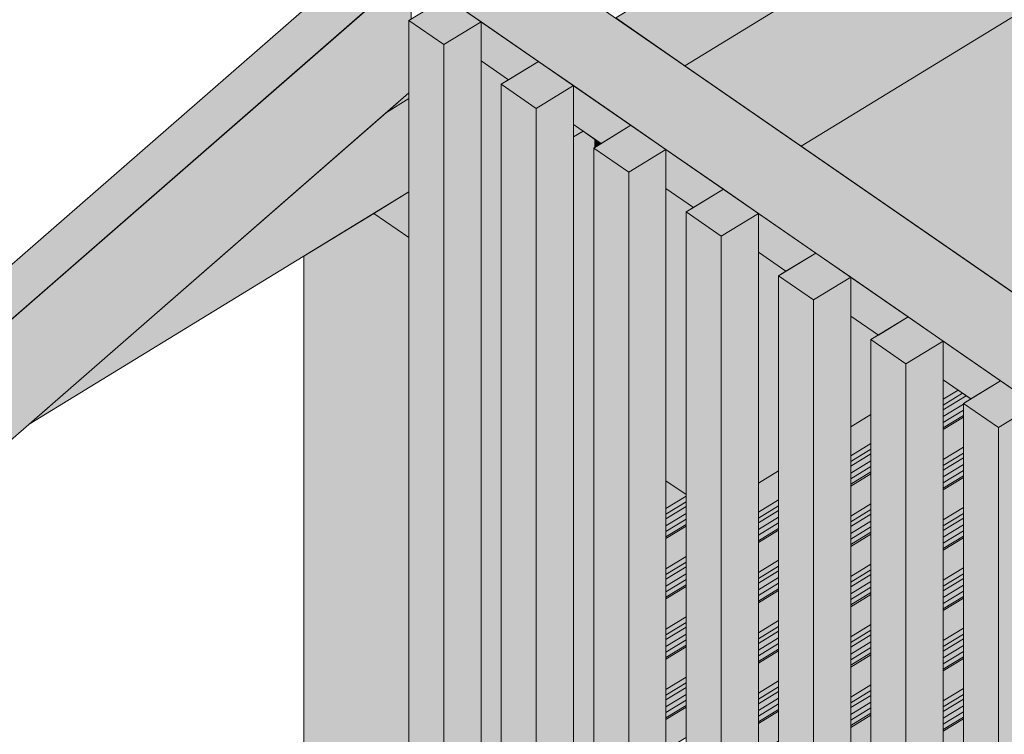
# Model space of a CAD drawing. Header units: millimetres. Extents: x 0 to 1517, y -116 to 725.
# Tile 347 of 501: x 1004 to 1014, y 593 to 600. Entities that reach past the tile are written whole.
import ezdxf

# ---------------------------------------------------------------- set-up
doc = ezdxf.new("R2010")
doc.units = ezdxf.units.MM
doc.layers.add('Ech.1_100', color=7, linetype='Continuous')

msp = doc.modelspace()

# ---------------------------------------------------------------- hatches: boundary and pattern name
at = {"layer": 'Ech.1_100', "linetype": 'Continuous', "lineweight": 5, "true_color": 0xd4c4b3, "transparency": 33554687}
for points in [[(1097.7556, 678.4414), (1097.413, 678.6779), (999.6589, 593.4595), (1000.0015, 593.223), (1097.7556, 678.4414)], [(1010.8369, 599.403), (1031.4456, 611.9906), (1031.4456, 612.8726), (1010.159, 599.8711), (1010.8369, 599.403)], [(1000.134, 592.7506), (1002.3866, 594.1265), (1008.1354, 599.1381), (1008.1354, 599.8465), (1008.1571, 599.8598), (1008.1571, 600.3327), (1000.0015, 593.223), (1000.134, 592.7506)], [(1009.7465, 598.7067), (1009.8396, 598.7635), (1009.7465, 598.8278), (1009.7465, 598.7067)]]:
    msp.add_hatch(color=9, dxfattribs=at).paths.add_polyline_path(points)
at = {"layer": 'Ech.1_100', "linetype": 'Continuous', "lineweight": 5, "true_color": 0xb3b3b3, "transparency": 33554687}
for points in [[(1011.9741, 598.6177), (1032.5829, 611.2053), (1031.4456, 611.9906), (1010.8369, 599.403), (1011.9741, 598.6177)], [(1032.5829, 611.2053), (1011.9741, 598.6177), (1014.3116, 597.0037), (1032.5829, 608.1635), (1032.5829, 611.2053)], [(1009.9565, 598.6052), (1010.0161, 598.6416), (1009.9565, 598.6828), (1009.9565, 598.6052)], [(1010.8484, 597.9732), (1010.9205, 598.0172), (1010.6509, 598.2033), (1010.6509, 595.3442), (1010.8484, 595.2078), (1010.8484, 597.9732)], [(1011.7528, 597.3487), (1011.8248, 597.3927), (1011.5552, 597.5789), (1011.5552, 595.3201), (1011.7528, 595.4408), (1011.7528, 597.3487)], [(1012.6571, 596.7243), (1012.7292, 596.7683), (1012.4595, 596.9544), (1012.4595, 595.8725), (1012.6571, 595.9932), (1012.6571, 596.7243)]]:
    msp.add_hatch(color=253, dxfattribs=at).paths.add_polyline_path(points)
at = {"layer": 'Ech.1_100', "linetype": 'Continuous', "lineweight": 5, "true_color": 0xe0d1b3, "transparency": 33554687}
for points in [[(1009.2281, 600.5139), (1008.4996, 600.069), (1031.4507, 584.2213), (1031.4507, 584.2485), (1032.04, 584.7622), (1009.2281, 600.5139)], [(1009.1118, 599.2661), (1009.404, 599.4445), (1008.8422, 599.8324), (1008.8422, 599.4522), (1009.1118, 599.2661)], [(1009.0398, 599.2221), (1009.1118, 599.2661), (1008.8422, 599.4522), (1008.8422, 592.0053), (1009.0398, 592.126), (1009.0398, 599.2221)], [(1010.0161, 598.6416), (1010.3083, 598.8201), (1009.7465, 599.208), (1009.7465, 598.8278), (1010.0161, 598.6416)], [(1010.9205, 598.0172), (1011.2127, 598.1956), (1010.6509, 598.5836), (1010.6509, 598.2033), (1010.9205, 598.0172)], [(1011.8248, 597.3927), (1012.117, 597.5712), (1011.5552, 597.9591), (1011.5552, 597.5789), (1011.8248, 597.3927)], [(1012.7292, 596.7683), (1013.0213, 596.9467), (1012.4595, 597.3347), (1012.4595, 596.9544), (1012.7292, 596.7683)], [(1013.6335, 596.1438), (1013.9257, 596.3223), (1013.3639, 596.7102), (1013.3639, 596.33), (1013.6335, 596.1438)]]:
    msp.add_hatch(color=254, dxfattribs=at).paths.add_polyline_path(points)
at = {"layer": 'Ech.1_100', "linetype": 'Continuous', "lineweight": 5, "true_color": 0xeaddd7, "transparency": 33554687}
for points in [[(1008.478, 599.61), (1008.8422, 599.8324), (1008.4996, 600.069), (1008.1354, 599.8465), (1008.478, 599.61)], [(1008.478, 599.61), (1008.1354, 599.8465), (1008.1354, 590.8864), (1008.478, 590.6498), (1008.478, 599.61)], [(1008.8422, 599.8324), (1008.478, 599.61), (1008.478, 590.6498), (1008.6601, 590.761), (1008.8422, 591.0624), (1008.8422, 599.8324)], [(1009.404, 599.4445), (1009.0398, 599.2221), (1009.3823, 598.9855), (1009.7465, 599.208), (1009.404, 599.4445)], [(1009.0398, 590.2619), (1009.3823, 590.0254), (1009.3823, 598.9855), (1009.0398, 599.2221), (1009.0398, 590.2619)], [(1009.7465, 599.208), (1009.3823, 598.9855), (1009.3823, 590.0254), (1009.5644, 590.1366), (1009.7465, 590.4379), (1009.7465, 599.208)], [(1010.2866, 598.3611), (1010.6509, 598.5836), (1010.3083, 598.8201), (1009.9441, 598.5976), (1010.2866, 598.3611)], [(1009.9441, 589.6375), (1010.2867, 589.4009), (1010.2866, 598.3611), (1009.9441, 598.5976), (1009.9441, 589.6375)], [(1010.6509, 598.5836), (1010.2866, 598.3611), (1010.2867, 589.4009), (1010.4688, 589.5122), (1010.6509, 589.8135), (1010.6509, 598.5836)], [(1011.2127, 598.1956), (1010.8484, 597.9732), (1011.191, 597.7366), (1011.5552, 597.9591), (1011.2127, 598.1956)], [(1011.191, 597.7366), (1010.8484, 597.9732), (1010.8484, 589.013), (1011.191, 588.7765), (1011.191, 597.7366)], [(1011.191, 588.7765), (1011.3731, 588.8877), (1011.5552, 589.189), (1011.5552, 597.9591), (1011.191, 597.7366), (1011.191, 588.7765)], [(1012.0953, 597.1122), (1012.4595, 597.3347), (1012.117, 597.5712), (1011.7528, 597.3487), (1012.0953, 597.1122)], [(1012.0953, 597.1122), (1011.7528, 597.3487), (1011.7528, 588.3886), (1012.0953, 588.152), (1012.0953, 597.1122)], [(1012.4595, 597.3347), (1012.0953, 597.1122), (1012.0953, 588.152), (1012.2774, 588.2633), (1012.4596, 588.5646), (1012.4595, 597.3347)], [(1012.9997, 596.4877), (1013.3639, 596.7102), (1013.0213, 596.9467), (1012.6571, 596.7243), (1012.9997, 596.4877)], [(1012.9997, 596.4877), (1012.6571, 596.7243), (1012.6571, 587.7641), (1012.9997, 587.5276), (1012.9997, 596.4877)], [(1013.3639, 596.7102), (1012.9997, 596.4877), (1012.9997, 587.5276), (1013.1818, 587.6388), (1013.3639, 587.9402), (1013.3639, 596.7102)], [(1013.904, 595.8633), (1014.2682, 596.0858), (1013.9257, 596.3223), (1013.5615, 596.0998), (1013.904, 595.8633)], [(1013.5615, 587.1397), (1013.904, 586.9031), (1013.904, 595.8633), (1013.5615, 596.0998), (1013.5615, 587.1397)], [(1013.904, 586.9031), (1014.0861, 587.0144), (1014.2682, 587.3157), (1014.2682, 596.0858), (1013.904, 595.8633), (1013.904, 586.9031)]]:
    msp.add_hatch(color=254, dxfattribs=at).paths.add_polyline_path(points)
at = {"layer": 'Ech.1_100', "linetype": 'Continuous', "lineweight": 5, "true_color": 0xf7d1b3, "transparency": 33554687}
for points in [[(1004.4197, 595.8988), (1008.1354, 598.1684), (1008.1354, 599.0809), (1007.9162, 598.947), (1004.4197, 595.8988)], [(1007.9162, 598.947), (1008.1354, 599.0809), (1008.1354, 599.1381), (1007.9162, 598.947)]]:
    msp.add_hatch(color=254, dxfattribs=at).paths.add_polyline_path(points)
at = {"layer": 'Ech.1_100', "linetype": 'Continuous', "lineweight": 5, "true_color": 0xdcdcdc, "transparency": 33554687}
for points in [[(1009.9441, 598.5976), (1009.9565, 598.6052), (1009.9565, 598.6828), (1009.8396, 598.7635), (1009.7465, 598.7067), (1009.7465, 592.4225), (1009.9441, 592.2861), (1009.9441, 598.5976)], [(1008.1354, 598.1684), (1007.7929, 597.9591), (1008.1354, 597.7226), (1008.1354, 598.1684)], [(1007.7929, 597.9591), (1007.1078, 597.5407), (1007.1078, 572.5776), (1008.1354, 571.868), (1008.1354, 597.7226), (1007.7929, 597.9591)]]:
    msp.add_hatch(color=254, dxfattribs=at).paths.add_polyline_path(points)
at = {"layer": 'Ech.1_100', "linetype": 'Continuous', "lineweight": 5, "true_color": 0xb3d6f7, "transparency": 33554687}
for points in [[(1013.3639, 596.1404), (1013.5096, 596.2294), (1013.3639, 596.33), (1013.3639, 596.1404)], [(1013.5096, 596.2294), (1013.3639, 596.1404), (1013.3639, 596.0839), (1013.553, 596.1994), (1013.5096, 596.2294)], [(1013.553, 596.1994), (1013.3639, 596.0839), (1013.3639, 596.0372), (1013.5889, 596.1746), (1013.553, 596.1994)], [(1013.5615, 596.0998), (1013.6335, 596.1438), (1013.5889, 596.1746), (1013.3639, 596.0372), (1013.3639, 595.9713), (1013.5615, 596.0919), (1013.5615, 596.0998)], [(1013.3639, 595.9148), (1013.5615, 596.0355), (1013.5615, 596.0919), (1013.3639, 595.9713), (1013.3639, 595.9148)], [(1012.4595, 595.5881), (1012.6571, 595.7087), (1012.6571, 595.9932), (1012.4595, 595.8725), (1012.4595, 595.5881)], [(1013.5615, 596.0355), (1013.3639, 595.9148), (1013.3639, 595.8621), (1013.5615, 595.9828), (1013.5615, 596.0355)], [(1013.3639, 595.8447), (1013.5615, 595.9654), (1013.5615, 595.9828), (1013.3639, 595.8621), (1013.3639, 595.8447)], [(1013.5615, 595.9654), (1013.3639, 595.8447), (1013.3639, 595.5503), (1013.5615, 595.671), (1013.5615, 595.9654)], [(1012.4595, 595.5315), (1012.6571, 595.6522), (1012.6571, 595.7087), (1012.4595, 595.5881), (1012.4595, 595.5315)], [(1012.6571, 595.6522), (1012.4595, 595.5315), (1012.4595, 595.4849), (1012.6571, 595.6055), (1012.6571, 595.6522)], [(1012.6571, 595.6055), (1012.4595, 595.4849), (1012.4595, 595.4189), (1012.6571, 595.5396), (1012.6571, 595.6055)], [(1013.3639, 595.4938), (1013.5615, 595.6144), (1013.5615, 595.671), (1013.3639, 595.5503), (1013.3639, 595.4938)], [(1013.5615, 595.6144), (1013.3639, 595.4938), (1013.3639, 595.4471), (1013.5615, 595.5678), (1013.5615, 595.6144)], [(1012.4595, 595.3624), (1012.6571, 595.4831), (1012.6571, 595.5396), (1012.4595, 595.4189), (1012.4595, 595.3624)], [(1013.5615, 595.5678), (1013.3639, 595.4471), (1013.3639, 595.3812), (1013.5615, 595.5018), (1013.5615, 595.5678)], [(1011.5552, 595.0357), (1011.7528, 595.1564), (1011.7528, 595.4408), (1011.5552, 595.3201), (1011.5552, 595.0357)], [(1012.6571, 595.4831), (1012.4595, 595.3624), (1012.4595, 595.3098), (1012.6571, 595.4304), (1012.6571, 595.4831)], [(1012.4595, 595.2924), (1012.6571, 595.413), (1012.6571, 595.4304), (1012.4595, 595.3098), (1012.4595, 595.2924)], [(1012.6571, 595.413), (1012.4595, 595.2924), (1012.4595, 594.998), (1012.6571, 595.1186), (1012.6571, 595.413)], [(1013.3639, 595.3247), (1013.5615, 595.4454), (1013.5615, 595.5018), (1013.3639, 595.3812), (1013.3639, 595.3247)], [(1013.3639, 595.272), (1013.5615, 595.3927), (1013.5615, 595.4454), (1013.3639, 595.3247), (1013.3639, 595.272)], [(1010.6509, 595.0734), (1010.8484, 595.1941), (1010.8484, 595.2078), (1010.6509, 595.3442), (1010.6509, 595.0734)], [(1013.3639, 595.2546), (1013.5615, 595.3753), (1013.5615, 595.3927), (1013.3639, 595.272), (1013.3639, 595.2546)], [(1013.5615, 595.3753), (1013.3639, 595.2546), (1013.3639, 594.9602), (1013.5615, 595.0809), (1013.5615, 595.3753)], [(1010.8484, 595.1941), (1010.6509, 595.0734), (1010.6509, 595.0169), (1010.8484, 595.1375), (1010.8484, 595.1941)], [(1010.8484, 595.1375), (1010.6509, 595.0169), (1010.6509, 594.9702), (1010.8484, 595.0909), (1010.8484, 595.1375)], [(1011.5552, 594.9791), (1011.7528, 595.0998), (1011.7528, 595.1564), (1011.5552, 595.0357), (1011.5552, 594.9791)], [(1010.8484, 595.0909), (1010.6509, 594.9702), (1010.6509, 594.9043), (1010.8484, 595.025), (1010.8484, 595.0909)], [(1010.6509, 594.8478), (1010.8484, 594.9685), (1010.8484, 595.025), (1010.6509, 594.9043), (1010.6509, 594.8478)], [(1011.7528, 595.0998), (1011.5552, 594.9791), (1011.5552, 594.9325), (1011.7528, 595.0532), (1011.7528, 595.0998)], [(1011.7528, 595.0532), (1011.5552, 594.9325), (1011.5552, 594.8666), (1011.7528, 594.9872), (1011.7528, 595.0532)], [(1012.4595, 594.9414), (1012.6571, 595.0621), (1012.6571, 595.1186), (1012.4595, 594.998), (1012.4595, 594.9414)], [(1012.6571, 595.0621), (1012.4595, 594.9414), (1012.4595, 594.8948), (1012.6571, 595.0154), (1012.6571, 595.0621)], [(1013.5615, 595.0809), (1013.3639, 594.9602), (1013.3639, 594.9037), (1013.5615, 595.0243), (1013.5615, 595.0809)], [(1013.3639, 594.857), (1013.5615, 594.9777), (1013.5615, 595.0243), (1013.3639, 594.9037), (1013.3639, 594.857)], [(1010.8484, 594.9685), (1010.6509, 594.8478), (1010.6509, 594.7951), (1010.8484, 594.9158), (1010.8484, 594.9685)], [(1011.5552, 594.8101), (1011.7528, 594.9308), (1011.7528, 594.9872), (1011.5552, 594.8666), (1011.5552, 594.8101)], [(1011.5552, 594.7574), (1011.7528, 594.8781), (1011.7528, 594.9308), (1011.5552, 594.8101), (1011.5552, 594.7574)], [(1012.6571, 595.0154), (1012.4595, 594.8948), (1012.4595, 594.8288), (1012.6571, 594.9495), (1012.6571, 595.0154)], [(1012.4595, 594.7724), (1012.6571, 594.893), (1012.6571, 594.9495), (1012.4595, 594.8288), (1012.4595, 594.7724)], [(1013.5615, 594.9777), (1013.3639, 594.857), (1013.3639, 594.7911), (1013.5615, 594.9118), (1013.5615, 594.9777)], [(1010.6509, 594.7778), (1010.8484, 594.8984), (1010.8484, 594.9158), (1010.6509, 594.7951), (1010.6509, 594.7778)], [(1010.8484, 594.8984), (1010.6509, 594.7778), (1010.6509, 594.4833), (1010.8484, 594.604), (1010.8484, 594.8984)], [(1011.5552, 594.74), (1011.7528, 594.8607), (1011.7528, 594.8781), (1011.5552, 594.7574), (1011.5552, 594.74)], [(1011.7528, 594.8607), (1011.5552, 594.74), (1011.5552, 594.4456), (1011.7528, 594.5663), (1011.7528, 594.8607)], [(1012.6571, 594.893), (1012.4595, 594.7724), (1012.4595, 594.7197), (1012.6571, 594.8403), (1012.6571, 594.893)], [(1012.4595, 594.7023), (1012.6571, 594.823), (1012.6571, 594.8403), (1012.4595, 594.7197), (1012.4595, 594.7023)], [(1013.3639, 594.7346), (1013.5615, 594.8553), (1013.5615, 594.9118), (1013.3639, 594.7911), (1013.3639, 594.7346)], [(1013.3639, 594.6819), (1013.5615, 594.8026), (1013.5615, 594.8553), (1013.3639, 594.7346), (1013.3639, 594.6819)], [(1012.6571, 594.823), (1012.4595, 594.7023), (1012.4595, 594.4079), (1012.6571, 594.5285), (1012.6571, 594.823)], [(1013.3639, 594.6645), (1013.5615, 594.7852), (1013.5615, 594.8026), (1013.3639, 594.6819), (1013.3639, 594.6645)], [(1013.5615, 594.7852), (1013.3639, 594.6645), (1013.3639, 594.3701), (1013.5615, 594.4908), (1013.5615, 594.7852)], [(1010.8484, 594.604), (1010.6509, 594.4833), (1010.6509, 594.4268), (1010.8484, 594.5475), (1010.8484, 594.604)], [(1010.8484, 594.5475), (1010.6509, 594.4268), (1010.6509, 594.3801), (1010.8484, 594.5008), (1010.8484, 594.5475)], [(1011.5552, 594.389), (1011.7528, 594.5097), (1011.7528, 594.5663), (1011.5552, 594.4456), (1011.5552, 594.389)], [(1010.8484, 594.5008), (1010.6509, 594.3801), (1010.6509, 594.3142), (1010.8484, 594.4349), (1010.8484, 594.5008)], [(1011.7528, 594.5097), (1011.5552, 594.389), (1011.5552, 594.3424), (1011.7528, 594.4631), (1011.7528, 594.5097)], [(1011.7528, 594.4631), (1011.5552, 594.3424), (1011.5552, 594.2765), (1011.7528, 594.3971), (1011.7528, 594.4631)], [(1012.4595, 594.3513), (1012.6571, 594.472), (1012.6571, 594.5285), (1012.4595, 594.4079), (1012.4595, 594.3513)], [(1012.6571, 594.472), (1012.4595, 594.3513), (1012.4595, 594.3047), (1012.6571, 594.4253), (1012.6571, 594.472)], [(1013.3639, 594.3136), (1013.5615, 594.4342), (1013.5615, 594.4908), (1013.3639, 594.3701), (1013.3639, 594.3136)], [(1010.6509, 594.2577), (1010.8484, 594.3784), (1010.8484, 594.4349), (1010.6509, 594.3142), (1010.6509, 594.2577)], [(1010.8484, 594.3784), (1010.6509, 594.2577), (1010.6509, 594.205), (1010.8484, 594.3257), (1010.8484, 594.3784)], [(1011.5552, 594.22), (1011.7528, 594.3407), (1011.7528, 594.3971), (1011.5552, 594.2765), (1011.5552, 594.22)], [(1012.6571, 594.4253), (1012.4595, 594.3047), (1012.4595, 594.2387), (1012.6571, 594.3594), (1012.6571, 594.4253)], [(1012.4595, 594.1823), (1012.6571, 594.3029), (1012.6571, 594.3594), (1012.4595, 594.2387), (1012.4595, 594.1823)], [(1013.5615, 594.4342), (1013.3639, 594.3136), (1013.3639, 594.2669), (1013.5615, 594.3876), (1013.5615, 594.4342)], [(1013.5615, 594.3876), (1013.3639, 594.2669), (1013.3639, 594.201), (1013.5615, 594.3217), (1013.5615, 594.3876)], [(1010.6509, 594.1877), (1010.8484, 594.3083), (1010.8484, 594.3257), (1010.6509, 594.205), (1010.6509, 594.1877)], [(1010.8484, 594.3083), (1010.6509, 594.1877), (1010.6509, 593.8933), (1010.8484, 594.0139), (1010.8484, 594.3083)], [(1011.7528, 594.3407), (1011.5552, 594.22), (1011.5552, 594.1673), (1011.7528, 594.288), (1011.7528, 594.3407)], [(1011.5552, 594.1499), (1011.7528, 594.2706), (1011.7528, 594.288), (1011.5552, 594.1673), (1011.5552, 594.1499)], [(1011.7528, 594.2706), (1011.5552, 594.1499), (1011.5552, 593.8555), (1011.7528, 593.9762), (1011.7528, 594.2706)], [(1012.6571, 594.3029), (1012.4595, 594.1823), (1012.4595, 594.1296), (1012.6571, 594.2502), (1012.6571, 594.3029)], [(1013.3639, 594.1445), (1013.5615, 594.2652), (1013.5615, 594.3217), (1013.3639, 594.201), (1013.3639, 594.1445)], [(1013.5615, 594.2652), (1013.3639, 594.1445), (1013.3639, 594.0918), (1013.5615, 594.2125), (1013.5615, 594.2652)], [(1012.4595, 594.1122), (1012.6571, 594.2329), (1012.6571, 594.2502), (1012.4595, 594.1296), (1012.4595, 594.1122)], [(1012.6571, 594.2329), (1012.4595, 594.1122), (1012.4595, 593.8178), (1012.6571, 593.9384), (1012.6571, 594.2329)], [(1013.3639, 594.0745), (1013.5615, 594.1951), (1013.5615, 594.2125), (1013.3639, 594.0918), (1013.3639, 594.0745)], [(1013.5615, 594.1951), (1013.3639, 594.0745), (1013.3639, 593.78), (1013.5615, 593.9007), (1013.5615, 594.1951)], [(1010.6509, 593.8367), (1010.8484, 593.9574), (1010.8484, 594.0139), (1010.6509, 593.8933), (1010.6509, 593.8367)], [(1011.5552, 593.799), (1011.7528, 593.9196), (1011.7528, 593.9762), (1011.5552, 593.8555), (1011.5552, 593.799)], [(1010.8484, 593.9574), (1010.6509, 593.8367), (1010.6509, 593.79), (1010.8484, 593.9107), (1010.8484, 593.9574)], [(1010.8484, 593.9107), (1010.6509, 593.79), (1010.6509, 593.7241), (1010.8484, 593.8448), (1010.8484, 593.9107)], [(1011.5552, 593.7523), (1011.7528, 593.873), (1011.7528, 593.9196), (1011.5552, 593.799), (1011.5552, 593.7523)], [(1011.7528, 593.873), (1011.5552, 593.7523), (1011.5552, 593.6864), (1011.7528, 593.807), (1011.7528, 593.873)], [(1012.6571, 593.9384), (1012.4595, 593.8178), (1012.4595, 593.7612), (1012.6571, 593.8819), (1012.6571, 593.9384)], [(1012.6571, 593.8819), (1012.4595, 593.7612), (1012.4595, 593.7146), (1012.6571, 593.8352), (1012.6571, 593.8819)], [(1013.5615, 593.9007), (1013.3639, 593.78), (1013.3639, 593.7235), (1013.5615, 593.8442), (1013.5615, 593.9007)], [(1010.6509, 593.6676), (1010.8484, 593.7883), (1010.8484, 593.8448), (1010.6509, 593.7241), (1010.6509, 593.6676)], [(1010.6509, 593.6149), (1010.8484, 593.7356), (1010.8484, 593.7883), (1010.6509, 593.6676), (1010.6509, 593.6149)], [(1011.5552, 593.6299), (1011.7528, 593.7506), (1011.7528, 593.807), (1011.5552, 593.6864), (1011.5552, 593.6299)], [(1012.6571, 593.8352), (1012.4595, 593.7146), (1012.4595, 593.6486), (1012.6571, 593.7693), (1012.6571, 593.8352)], [(1013.5615, 593.8442), (1013.3639, 593.7235), (1013.3639, 593.6768), (1013.5615, 593.7975), (1013.5615, 593.8442)], [(1013.5615, 593.7975), (1013.3639, 593.6768), (1013.3639, 593.6109), (1013.5615, 593.7316), (1013.5615, 593.7975)], [(1010.6509, 593.5976), (1010.8484, 593.7182), (1010.8484, 593.7356), (1010.6509, 593.6149), (1010.6509, 593.5976)], [(1010.8484, 593.7182), (1010.6509, 593.5976), (1010.6509, 593.3032), (1010.8484, 593.4238), (1010.8484, 593.7182)], [(1011.7528, 593.7506), (1011.5552, 593.6299), (1011.5552, 593.5772), (1011.7528, 593.6979), (1011.7528, 593.7506)], [(1011.5552, 593.5598), (1011.7528, 593.6805), (1011.7528, 593.6979), (1011.5552, 593.5772), (1011.5552, 593.5598)], [(1011.7528, 593.6805), (1011.5552, 593.5598), (1011.5552, 593.2654), (1011.7528, 593.3861), (1011.7528, 593.6805)], [(1012.4595, 593.5922), (1012.6571, 593.7128), (1012.6571, 593.7693), (1012.4595, 593.6486), (1012.4595, 593.5922)], [(1012.4595, 593.5395), (1012.6571, 593.6601), (1012.6571, 593.7128), (1012.4595, 593.5922), (1012.4595, 593.5395)], [(1013.3639, 593.5544), (1013.5615, 593.6751), (1013.5615, 593.7316), (1013.3639, 593.6109), (1013.3639, 593.5544)], [(1013.5615, 593.6751), (1013.3639, 593.5544), (1013.3639, 593.5017), (1013.5615, 593.6224), (1013.5615, 593.6751)], [(1012.4595, 593.5221), (1012.6571, 593.6428), (1012.6571, 593.6601), (1012.4595, 593.5395), (1012.4595, 593.5221)], [(1012.6571, 593.6428), (1012.4595, 593.5221), (1012.4595, 593.2277), (1012.6571, 593.3484), (1012.6571, 593.6428)], [(1013.3639, 593.4844), (1013.5615, 593.605), (1013.5615, 593.6224), (1013.3639, 593.5017), (1013.3639, 593.4844)], [(1013.5615, 593.605), (1013.3639, 593.4844), (1013.3639, 593.19), (1013.5615, 593.3106), (1013.5615, 593.605)], [(1010.6509, 593.2466), (1010.8484, 593.3673), (1010.8484, 593.4238), (1010.6509, 593.3032), (1010.6509, 593.2466)], [(1011.5552, 593.2089), (1011.7528, 593.3295), (1011.7528, 593.3861), (1011.5552, 593.2654), (1011.5552, 593.2089)], [(1010.8484, 593.3673), (1010.6509, 593.2466), (1010.6509, 593.1999), (1010.8484, 593.3206), (1010.8484, 593.3673)], [(1010.8484, 593.3206), (1010.6509, 593.1999), (1010.6509, 593.134), (1010.8484, 593.2547), (1010.8484, 593.3206)], [(1011.5552, 593.1622), (1011.7528, 593.2829), (1011.7528, 593.3295), (1011.5552, 593.2089), (1011.5552, 593.1622)], [(1012.6571, 593.3484), (1012.4595, 593.2277), (1012.4595, 593.1711), (1012.6571, 593.2918), (1012.6571, 593.3484)], [(1012.6571, 593.2918), (1012.4595, 593.1711), (1012.4595, 593.1245), (1012.6571, 593.2451), (1012.6571, 593.2918)], [(1013.5615, 593.3106), (1013.3639, 593.19), (1013.3639, 593.1334), (1013.5615, 593.2541), (1013.5615, 593.3106)], [(1010.6509, 593.0775), (1010.8484, 593.1982), (1010.8484, 593.2547), (1010.6509, 593.134), (1010.6509, 593.0775)], [(1010.6509, 593.0249), (1010.8484, 593.1455), (1010.8484, 593.1982), (1010.6509, 593.0775), (1010.6509, 593.0249)], [(1011.7528, 593.2829), (1011.5552, 593.1622), (1011.5552, 593.0963), (1011.7528, 593.2169), (1011.7528, 593.2829)], [(1011.5552, 593.0398), (1011.7528, 593.1605), (1011.7528, 593.2169), (1011.5552, 593.0963), (1011.5552, 593.0398)], [(1012.6571, 593.2451), (1012.4595, 593.1245), (1012.4595, 593.0585), (1012.6571, 593.1792), (1012.6571, 593.2451)], [(1013.3639, 593.0867), (1013.5615, 593.2074), (1013.5615, 593.2541), (1013.3639, 593.1334), (1013.3639, 593.0867)], [(1013.5615, 593.2074), (1013.3639, 593.0867), (1013.3639, 593.0208), (1013.5615, 593.1415), (1013.5615, 593.2074)], [(1010.6509, 593.0075), (1010.8484, 593.1281), (1010.8484, 593.1455), (1010.6509, 593.0249), (1010.6509, 593.0075)], [(1010.8484, 593.1281), (1010.6509, 593.0075), (1010.6509, 592.7131), (1010.8484, 592.8337), (1010.8484, 593.1281)], [(1011.5552, 592.9871), (1011.7528, 593.1078), (1011.7528, 593.1605), (1011.5552, 593.0398), (1011.5552, 592.9871)], [(1011.5552, 592.9697), (1011.7528, 593.0904), (1011.7528, 593.1078), (1011.5552, 592.9871), (1011.5552, 592.9697)], [(1012.4595, 593.0021), (1012.6571, 593.1227), (1012.6571, 593.1792), (1012.4595, 593.0585), (1012.4595, 593.0021)], [(1012.6571, 593.1227), (1012.4595, 593.0021), (1012.4595, 592.9494), (1012.6571, 593.0701), (1012.6571, 593.1227)], [(1013.3639, 592.9643), (1013.5615, 593.085), (1013.5615, 593.1415), (1013.3639, 593.0208), (1013.3639, 592.9643)], [(1011.7528, 593.0904), (1011.5552, 592.9697), (1011.5552, 592.6753), (1011.7528, 592.796), (1011.7528, 593.0904)], [(1012.4595, 592.932), (1012.6571, 593.0527), (1012.6571, 593.0701), (1012.4595, 592.9494), (1012.4595, 592.932)], [(1012.6571, 593.0527), (1012.4595, 592.932), (1012.4595, 592.6376), (1012.6571, 592.7583), (1012.6571, 593.0527)], [(1013.5615, 593.085), (1013.3639, 592.9643), (1013.3639, 592.9116), (1013.5615, 593.0323), (1013.5615, 593.085)], [(1013.3639, 592.8943), (1013.5615, 593.0149), (1013.5615, 593.0323), (1013.3639, 592.9116), (1013.3639, 592.8943)], [(1013.5615, 593.0149), (1013.3639, 592.8943), (1013.3639, 592.5999), (1013.5615, 592.7205), (1013.5615, 593.0149)]]:
    msp.add_hatch(color=254, dxfattribs=at).paths.add_polyline_path(points)

# ---------------------------------------------------------------- linework, layer by layer
at = {"layer": 'Ech.1_100', "color": 7, "linetype": 'Continuous', "lineweight": 5}
for points in [[(1097.7556, 678.4414), (1097.413, 678.6779), (999.6589, 593.4595), (1000.0015, 593.223), (1097.7556, 678.4414)], [(1010.8369, 599.403), (1031.4456, 611.9906), (1031.4456, 612.8726), (1010.159, 599.8711), (1010.8369, 599.403)], [(1011.9741, 598.6177), (1032.5829, 611.2053), (1031.4456, 611.9906), (1010.8369, 599.403), (1011.9741, 598.6177)], [(1032.5829, 611.2053), (1011.9741, 598.6177), (1014.3116, 597.0037), (1032.5829, 608.1635), (1032.5829, 611.2053)], [(1009.2281, 600.5139), (1008.4996, 600.069), (1031.4507, 584.2213), (1031.4507, 584.2485), (1032.04, 584.7622), (1009.2281, 600.5139)], [(1000.134, 592.7506), (1002.3866, 594.1265), (1008.1354, 599.1381), (1008.1354, 599.8465), (1008.1571, 599.8598), (1008.1571, 600.3327), (1000.0015, 593.223), (1000.134, 592.7506)], [(1008.478, 599.61), (1008.8422, 599.8324), (1008.4996, 600.069), (1008.1354, 599.8465), (1008.478, 599.61)], [(1008.478, 599.61), (1008.1354, 599.8465), (1008.1354, 590.8864), (1008.478, 590.6498), (1008.478, 599.61)], [(1008.8422, 599.8324), (1008.478, 599.61), (1008.478, 590.6498), (1008.6601, 590.761), (1008.8422, 591.0624), (1008.8422, 599.8324)], [(1009.1118, 599.2661), (1009.404, 599.4445), (1008.8422, 599.8324), (1008.8422, 599.4522), (1009.1118, 599.2661)], [(1009.0398, 599.2221), (1009.1118, 599.2661), (1008.8422, 599.4522), (1008.8422, 592.0053), (1009.0398, 592.126), (1009.0398, 599.2221)], [(1009.404, 599.4445), (1009.0398, 599.2221), (1009.3823, 598.9855), (1009.7465, 599.208), (1009.404, 599.4445)], [(1009.0398, 590.2619), (1009.3823, 590.0254), (1009.3823, 598.9855), (1009.0398, 599.2221), (1009.0398, 590.2619)], [(1009.7465, 599.208), (1009.3823, 598.9855), (1009.3823, 590.0254), (1009.5644, 590.1366), (1009.7465, 590.4379), (1009.7465, 599.208)], [(1010.0161, 598.6416), (1010.3083, 598.8201), (1009.7465, 599.208), (1009.7465, 598.8278), (1010.0161, 598.6416)], [(1004.4197, 595.8988), (1008.1354, 598.1684), (1008.1354, 599.0809), (1007.9162, 598.947), (1004.4197, 595.8988)], [(1007.9162, 598.947), (1008.1354, 599.0809), (1008.1354, 599.1381), (1007.9162, 598.947)], [(1009.7465, 598.7067), (1009.8396, 598.7635), (1009.7465, 598.8278), (1009.7465, 598.7067)], [(1010.2866, 598.3611), (1010.6509, 598.5836), (1010.3083, 598.8201), (1009.9441, 598.5976), (1010.2866, 598.3611)], [(1009.9441, 598.5976), (1009.9565, 598.6052), (1009.9565, 598.6828), (1009.8396, 598.7635), (1009.7465, 598.7067), (1009.7465, 592.4225), (1009.9441, 592.2861), (1009.9441, 598.5976)], [(1009.9441, 589.6375), (1010.2867, 589.4009), (1010.2866, 598.3611), (1009.9441, 598.5976), (1009.9441, 589.6375)], [(1009.9565, 598.6052), (1010.0161, 598.6416), (1009.9565, 598.6828), (1009.9565, 598.6052)], [(1010.6509, 598.5836), (1010.2866, 598.3611), (1010.2867, 589.4009), (1010.4688, 589.5122), (1010.6509, 589.8135), (1010.6509, 598.5836)], [(1010.9205, 598.0172), (1011.2127, 598.1956), (1010.6509, 598.5836), (1010.6509, 598.2033), (1010.9205, 598.0172)], [(1010.8484, 597.9732), (1010.9205, 598.0172), (1010.6509, 598.2033), (1010.6509, 595.3442), (1010.8484, 595.2078), (1010.8484, 597.9732)], [(1008.1354, 598.1684), (1007.7929, 597.9591), (1008.1354, 597.7226), (1008.1354, 598.1684)], [(1011.2127, 598.1956), (1010.8484, 597.9732), (1011.191, 597.7366), (1011.5552, 597.9591), (1011.2127, 598.1956)], [(1007.7929, 597.9591), (1007.1078, 597.5407), (1007.1078, 572.5776), (1008.1354, 571.868), (1008.1354, 597.7226), (1007.7929, 597.9591)], [(1011.191, 597.7366), (1010.8484, 597.9732), (1010.8484, 589.013), (1011.191, 588.7765), (1011.191, 597.7366)], [(1011.191, 588.7765), (1011.3731, 588.8877), (1011.5552, 589.189), (1011.5552, 597.9591), (1011.191, 597.7366), (1011.191, 588.7765)], [(1011.8248, 597.3927), (1012.117, 597.5712), (1011.5552, 597.9591), (1011.5552, 597.5789), (1011.8248, 597.3927)], [(1011.7528, 597.3487), (1011.8248, 597.3927), (1011.5552, 597.5789), (1011.5552, 595.3201), (1011.7528, 595.4408), (1011.7528, 597.3487)], [(1012.0953, 597.1122), (1012.4595, 597.3347), (1012.117, 597.5712), (1011.7528, 597.3487), (1012.0953, 597.1122)], [(1012.0953, 597.1122), (1011.7528, 597.3487), (1011.7528, 588.3886), (1012.0953, 588.152), (1012.0953, 597.1122)], [(1012.4595, 597.3347), (1012.0953, 597.1122), (1012.0953, 588.152), (1012.2774, 588.2633), (1012.4596, 588.5646), (1012.4595, 597.3347)], [(1012.7292, 596.7683), (1013.0213, 596.9467), (1012.4595, 597.3347), (1012.4595, 596.9544), (1012.7292, 596.7683)], [(1012.6571, 596.7243), (1012.7292, 596.7683), (1012.4595, 596.9544), (1012.4595, 595.8725), (1012.6571, 595.9932), (1012.6571, 596.7243)], [(1012.9997, 596.4877), (1013.3639, 596.7102), (1013.0213, 596.9467), (1012.6571, 596.7243), (1012.9997, 596.4877)], [(1012.9997, 596.4877), (1012.6571, 596.7243), (1012.6571, 587.7641), (1012.9997, 587.5276), (1012.9997, 596.4877)], [(1013.3639, 596.7102), (1012.9997, 596.4877), (1012.9997, 587.5276), (1013.1818, 587.6388), (1013.3639, 587.9402), (1013.3639, 596.7102)], [(1013.6335, 596.1438), (1013.9257, 596.3223), (1013.3639, 596.7102), (1013.3639, 596.33), (1013.6335, 596.1438)], [(1013.3639, 596.1404), (1013.5096, 596.2294), (1013.3639, 596.33), (1013.3639, 596.1404)], [(1013.904, 595.8633), (1014.2682, 596.0858), (1013.9257, 596.3223), (1013.5615, 596.0998), (1013.904, 595.8633)], [(1013.5096, 596.2294), (1013.3639, 596.1404), (1013.3639, 596.0839), (1013.553, 596.1994), (1013.5096, 596.2294)], [(1013.553, 596.1994), (1013.3639, 596.0839), (1013.3639, 596.0372), (1013.5889, 596.1746), (1013.553, 596.1994)], [(1013.5615, 596.0998), (1013.6335, 596.1438), (1013.5889, 596.1746), (1013.3639, 596.0372), (1013.3639, 595.9713), (1013.5615, 596.0919), (1013.5615, 596.0998)], [(1013.3639, 595.9148), (1013.5615, 596.0355), (1013.5615, 596.0919), (1013.3639, 595.9713), (1013.3639, 595.9148)], [(1013.5615, 587.1397), (1013.904, 586.9031), (1013.904, 595.8633), (1013.5615, 596.0998), (1013.5615, 587.1397)], [(1013.904, 586.9031), (1014.0861, 587.0144), (1014.2682, 587.3157), (1014.2682, 596.0858), (1013.904, 595.8633), (1013.904, 586.9031)], [(1012.4595, 595.5881), (1012.6571, 595.7087), (1012.6571, 595.9932), (1012.4595, 595.8725), (1012.4595, 595.5881)], [(1013.5615, 596.0355), (1013.3639, 595.9148), (1013.3639, 595.8621), (1013.5615, 595.9828), (1013.5615, 596.0355)], [(1013.3639, 595.8447), (1013.5615, 595.9654), (1013.5615, 595.9828), (1013.3639, 595.8621), (1013.3639, 595.8447)], [(1013.5615, 595.9654), (1013.3639, 595.8447), (1013.3639, 595.5503), (1013.5615, 595.671), (1013.5615, 595.9654)], [(1012.4595, 595.5315), (1012.6571, 595.6522), (1012.6571, 595.7087), (1012.4595, 595.5881), (1012.4595, 595.5315)], [(1012.6571, 595.6522), (1012.4595, 595.5315), (1012.4595, 595.4849), (1012.6571, 595.6055), (1012.6571, 595.6522)], [(1012.6571, 595.6055), (1012.4595, 595.4849), (1012.4595, 595.4189), (1012.6571, 595.5396), (1012.6571, 595.6055)], [(1013.3639, 595.4938), (1013.5615, 595.6144), (1013.5615, 595.671), (1013.3639, 595.5503), (1013.3639, 595.4938)], [(1013.5615, 595.6144), (1013.3639, 595.4938), (1013.3639, 595.4471), (1013.5615, 595.5678), (1013.5615, 595.6144)], [(1012.4595, 595.3624), (1012.6571, 595.4831), (1012.6571, 595.5396), (1012.4595, 595.4189), (1012.4595, 595.3624)], [(1013.5615, 595.5678), (1013.3639, 595.4471), (1013.3639, 595.3812), (1013.5615, 595.5018), (1013.5615, 595.5678)], [(1011.5552, 595.0357), (1011.7528, 595.1564), (1011.7528, 595.4408), (1011.5552, 595.3201), (1011.5552, 595.0357)], [(1012.6571, 595.4831), (1012.4595, 595.3624), (1012.4595, 595.3098), (1012.6571, 595.4304), (1012.6571, 595.4831)], [(1012.4595, 595.2924), (1012.6571, 595.413), (1012.6571, 595.4304), (1012.4595, 595.3098), (1012.4595, 595.2924)], [(1012.6571, 595.413), (1012.4595, 595.2924), (1012.4595, 594.998), (1012.6571, 595.1186), (1012.6571, 595.413)], [(1013.3639, 595.3247), (1013.5615, 595.4454), (1013.5615, 595.5018), (1013.3639, 595.3812), (1013.3639, 595.3247)], [(1013.3639, 595.272), (1013.5615, 595.3927), (1013.5615, 595.4454), (1013.3639, 595.3247), (1013.3639, 595.272)], [(1010.6509, 595.0734), (1010.8484, 595.1941), (1010.8484, 595.2078), (1010.6509, 595.3442), (1010.6509, 595.0734)], [(1013.3639, 595.2546), (1013.5615, 595.3753), (1013.5615, 595.3927), (1013.3639, 595.272), (1013.3639, 595.2546)], [(1013.5615, 595.3753), (1013.3639, 595.2546), (1013.3639, 594.9602), (1013.5615, 595.0809), (1013.5615, 595.3753)], [(1010.8484, 595.1941), (1010.6509, 595.0734), (1010.6509, 595.0169), (1010.8484, 595.1375), (1010.8484, 595.1941)], [(1010.8484, 595.1375), (1010.6509, 595.0169), (1010.6509, 594.9702), (1010.8484, 595.0909), (1010.8484, 595.1375)], [(1011.5552, 594.9791), (1011.7528, 595.0998), (1011.7528, 595.1564), (1011.5552, 595.0357), (1011.5552, 594.9791)], [(1010.8484, 595.0909), (1010.6509, 594.9702), (1010.6509, 594.9043), (1010.8484, 595.025), (1010.8484, 595.0909)], [(1010.6509, 594.8478), (1010.8484, 594.9685), (1010.8484, 595.025), (1010.6509, 594.9043), (1010.6509, 594.8478)], [(1011.7528, 595.0998), (1011.5552, 594.9791), (1011.5552, 594.9325), (1011.7528, 595.0532), (1011.7528, 595.0998)], [(1011.7528, 595.0532), (1011.5552, 594.9325), (1011.5552, 594.8666), (1011.7528, 594.9872), (1011.7528, 595.0532)], [(1012.4595, 594.9414), (1012.6571, 595.0621), (1012.6571, 595.1186), (1012.4595, 594.998), (1012.4595, 594.9414)], [(1012.6571, 595.0621), (1012.4595, 594.9414), (1012.4595, 594.8948), (1012.6571, 595.0154), (1012.6571, 595.0621)], [(1013.5615, 595.0809), (1013.3639, 594.9602), (1013.3639, 594.9037), (1013.5615, 595.0243), (1013.5615, 595.0809)], [(1013.3639, 594.857), (1013.5615, 594.9777), (1013.5615, 595.0243), (1013.3639, 594.9037), (1013.3639, 594.857)], [(1010.8484, 594.9685), (1010.6509, 594.8478), (1010.6509, 594.7951), (1010.8484, 594.9158), (1010.8484, 594.9685)], [(1011.5552, 594.8101), (1011.7528, 594.9308), (1011.7528, 594.9872), (1011.5552, 594.8666), (1011.5552, 594.8101)], [(1011.5552, 594.7574), (1011.7528, 594.8781), (1011.7528, 594.9308), (1011.5552, 594.8101), (1011.5552, 594.7574)], [(1012.6571, 595.0154), (1012.4595, 594.8948), (1012.4595, 594.8288), (1012.6571, 594.9495), (1012.6571, 595.0154)], [(1012.4595, 594.7724), (1012.6571, 594.893), (1012.6571, 594.9495), (1012.4595, 594.8288), (1012.4595, 594.7724)], [(1013.5615, 594.9777), (1013.3639, 594.857), (1013.3639, 594.7911), (1013.5615, 594.9118), (1013.5615, 594.9777)], [(1010.6509, 594.7778), (1010.8484, 594.8984), (1010.8484, 594.9158), (1010.6509, 594.7951), (1010.6509, 594.7778)], [(1010.8484, 594.8984), (1010.6509, 594.7778), (1010.6509, 594.4833), (1010.8484, 594.604), (1010.8484, 594.8984)], [(1011.5552, 594.74), (1011.7528, 594.8607), (1011.7528, 594.8781), (1011.5552, 594.7574), (1011.5552, 594.74)], [(1011.7528, 594.8607), (1011.5552, 594.74), (1011.5552, 594.4456), (1011.7528, 594.5663), (1011.7528, 594.8607)], [(1012.6571, 594.893), (1012.4595, 594.7724), (1012.4595, 594.7197), (1012.6571, 594.8403), (1012.6571, 594.893)], [(1012.4595, 594.7023), (1012.6571, 594.823), (1012.6571, 594.8403), (1012.4595, 594.7197), (1012.4595, 594.7023)], [(1013.3639, 594.7346), (1013.5615, 594.8553), (1013.5615, 594.9118), (1013.3639, 594.7911), (1013.3639, 594.7346)], [(1013.3639, 594.6819), (1013.5615, 594.8026), (1013.5615, 594.8553), (1013.3639, 594.7346), (1013.3639, 594.6819)], [(1012.6571, 594.823), (1012.4595, 594.7023), (1012.4595, 594.4079), (1012.6571, 594.5285), (1012.6571, 594.823)], [(1013.3639, 594.6645), (1013.5615, 594.7852), (1013.5615, 594.8026), (1013.3639, 594.6819), (1013.3639, 594.6645)], [(1013.5615, 594.7852), (1013.3639, 594.6645), (1013.3639, 594.3701), (1013.5615, 594.4908), (1013.5615, 594.7852)], [(1010.8484, 594.604), (1010.6509, 594.4833), (1010.6509, 594.4268), (1010.8484, 594.5475), (1010.8484, 594.604)], [(1010.8484, 594.5475), (1010.6509, 594.4268), (1010.6509, 594.3801), (1010.8484, 594.5008), (1010.8484, 594.5475)], [(1011.5552, 594.389), (1011.7528, 594.5097), (1011.7528, 594.5663), (1011.5552, 594.4456), (1011.5552, 594.389)], [(1010.8484, 594.5008), (1010.6509, 594.3801), (1010.6509, 594.3142), (1010.8484, 594.4349), (1010.8484, 594.5008)], [(1011.7528, 594.5097), (1011.5552, 594.389), (1011.5552, 594.3424), (1011.7528, 594.4631), (1011.7528, 594.5097)], [(1011.7528, 594.4631), (1011.5552, 594.3424), (1011.5552, 594.2765), (1011.7528, 594.3971), (1011.7528, 594.4631)], [(1012.4595, 594.3513), (1012.6571, 594.472), (1012.6571, 594.5285), (1012.4595, 594.4079), (1012.4595, 594.3513)], [(1012.6571, 594.472), (1012.4595, 594.3513), (1012.4595, 594.3047), (1012.6571, 594.4253), (1012.6571, 594.472)], [(1013.3639, 594.3136), (1013.5615, 594.4342), (1013.5615, 594.4908), (1013.3639, 594.3701), (1013.3639, 594.3136)], [(1010.6509, 594.2577), (1010.8484, 594.3784), (1010.8484, 594.4349), (1010.6509, 594.3142), (1010.6509, 594.2577)], [(1010.8484, 594.3784), (1010.6509, 594.2577), (1010.6509, 594.205), (1010.8484, 594.3257), (1010.8484, 594.3784)], [(1011.5552, 594.22), (1011.7528, 594.3407), (1011.7528, 594.3971), (1011.5552, 594.2765), (1011.5552, 594.22)], [(1012.6571, 594.4253), (1012.4595, 594.3047), (1012.4595, 594.2387), (1012.6571, 594.3594), (1012.6571, 594.4253)], [(1012.4595, 594.1823), (1012.6571, 594.3029), (1012.6571, 594.3594), (1012.4595, 594.2387), (1012.4595, 594.1823)], [(1013.5615, 594.4342), (1013.3639, 594.3136), (1013.3639, 594.2669), (1013.5615, 594.3876), (1013.5615, 594.4342)], [(1013.5615, 594.3876), (1013.3639, 594.2669), (1013.3639, 594.201), (1013.5615, 594.3217), (1013.5615, 594.3876)], [(1010.6509, 594.1877), (1010.8484, 594.3083), (1010.8484, 594.3257), (1010.6509, 594.205), (1010.6509, 594.1877)], [(1010.8484, 594.3083), (1010.6509, 594.1877), (1010.6509, 593.8933), (1010.8484, 594.0139), (1010.8484, 594.3083)], [(1011.7528, 594.3407), (1011.5552, 594.22), (1011.5552, 594.1673), (1011.7528, 594.288), (1011.7528, 594.3407)], [(1011.5552, 594.1499), (1011.7528, 594.2706), (1011.7528, 594.288), (1011.5552, 594.1673), (1011.5552, 594.1499)], [(1011.7528, 594.2706), (1011.5552, 594.1499), (1011.5552, 593.8555), (1011.7528, 593.9762), (1011.7528, 594.2706)], [(1012.6571, 594.3029), (1012.4595, 594.1823), (1012.4595, 594.1296), (1012.6571, 594.2502), (1012.6571, 594.3029)], [(1013.3639, 594.1445), (1013.5615, 594.2652), (1013.5615, 594.3217), (1013.3639, 594.201), (1013.3639, 594.1445)], [(1013.5615, 594.2652), (1013.3639, 594.1445), (1013.3639, 594.0918), (1013.5615, 594.2125), (1013.5615, 594.2652)], [(1012.4595, 594.1122), (1012.6571, 594.2329), (1012.6571, 594.2502), (1012.4595, 594.1296), (1012.4595, 594.1122)], [(1012.6571, 594.2329), (1012.4595, 594.1122), (1012.4595, 593.8178), (1012.6571, 593.9384), (1012.6571, 594.2329)], [(1013.3639, 594.0745), (1013.5615, 594.1951), (1013.5615, 594.2125), (1013.3639, 594.0918), (1013.3639, 594.0745)], [(1013.5615, 594.1951), (1013.3639, 594.0745), (1013.3639, 593.78), (1013.5615, 593.9007), (1013.5615, 594.1951)], [(1010.6509, 593.8367), (1010.8484, 593.9574), (1010.8484, 594.0139), (1010.6509, 593.8933), (1010.6509, 593.8367)], [(1011.5552, 593.799), (1011.7528, 593.9196), (1011.7528, 593.9762), (1011.5552, 593.8555), (1011.5552, 593.799)], [(1010.8484, 593.9574), (1010.6509, 593.8367), (1010.6509, 593.79), (1010.8484, 593.9107), (1010.8484, 593.9574)], [(1010.8484, 593.9107), (1010.6509, 593.79), (1010.6509, 593.7241), (1010.8484, 593.8448), (1010.8484, 593.9107)], [(1011.5552, 593.7523), (1011.7528, 593.873), (1011.7528, 593.9196), (1011.5552, 593.799), (1011.5552, 593.7523)], [(1011.7528, 593.873), (1011.5552, 593.7523), (1011.5552, 593.6864), (1011.7528, 593.807), (1011.7528, 593.873)], [(1012.6571, 593.9384), (1012.4595, 593.8178), (1012.4595, 593.7612), (1012.6571, 593.8819), (1012.6571, 593.9384)], [(1012.6571, 593.8819), (1012.4595, 593.7612), (1012.4595, 593.7146), (1012.6571, 593.8352), (1012.6571, 593.8819)], [(1013.5615, 593.9007), (1013.3639, 593.78), (1013.3639, 593.7235), (1013.5615, 593.8442), (1013.5615, 593.9007)], [(1010.6509, 593.6676), (1010.8484, 593.7883), (1010.8484, 593.8448), (1010.6509, 593.7241), (1010.6509, 593.6676)], [(1010.6509, 593.6149), (1010.8484, 593.7356), (1010.8484, 593.7883), (1010.6509, 593.6676), (1010.6509, 593.6149)], [(1011.5552, 593.6299), (1011.7528, 593.7506), (1011.7528, 593.807), (1011.5552, 593.6864), (1011.5552, 593.6299)], [(1012.6571, 593.8352), (1012.4595, 593.7146), (1012.4595, 593.6486), (1012.6571, 593.7693), (1012.6571, 593.8352)], [(1013.5615, 593.8442), (1013.3639, 593.7235), (1013.3639, 593.6768), (1013.5615, 593.7975), (1013.5615, 593.8442)], [(1013.5615, 593.7975), (1013.3639, 593.6768), (1013.3639, 593.6109), (1013.5615, 593.7316), (1013.5615, 593.7975)], [(1010.6509, 593.5976), (1010.8484, 593.7182), (1010.8484, 593.7356), (1010.6509, 593.6149), (1010.6509, 593.5976)], [(1010.8484, 593.7182), (1010.6509, 593.5976), (1010.6509, 593.3032), (1010.8484, 593.4238), (1010.8484, 593.7182)], [(1011.7528, 593.7506), (1011.5552, 593.6299), (1011.5552, 593.5772), (1011.7528, 593.6979), (1011.7528, 593.7506)], [(1011.5552, 593.5598), (1011.7528, 593.6805), (1011.7528, 593.6979), (1011.5552, 593.5772), (1011.5552, 593.5598)], [(1011.7528, 593.6805), (1011.5552, 593.5598), (1011.5552, 593.2654), (1011.7528, 593.3861), (1011.7528, 593.6805)], [(1012.4595, 593.5922), (1012.6571, 593.7128), (1012.6571, 593.7693), (1012.4595, 593.6486), (1012.4595, 593.5922)], [(1012.4595, 593.5395), (1012.6571, 593.6601), (1012.6571, 593.7128), (1012.4595, 593.5922), (1012.4595, 593.5395)], [(1013.3639, 593.5544), (1013.5615, 593.6751), (1013.5615, 593.7316), (1013.3639, 593.6109), (1013.3639, 593.5544)], [(1013.5615, 593.6751), (1013.3639, 593.5544), (1013.3639, 593.5017), (1013.5615, 593.6224), (1013.5615, 593.6751)], [(1012.4595, 593.5221), (1012.6571, 593.6428), (1012.6571, 593.6601), (1012.4595, 593.5395), (1012.4595, 593.5221)], [(1012.6571, 593.6428), (1012.4595, 593.5221), (1012.4595, 593.2277), (1012.6571, 593.3484), (1012.6571, 593.6428)], [(1013.3639, 593.4844), (1013.5615, 593.605), (1013.5615, 593.6224), (1013.3639, 593.5017), (1013.3639, 593.4844)], [(1013.5615, 593.605), (1013.3639, 593.4844), (1013.3639, 593.19), (1013.5615, 593.3106), (1013.5615, 593.605)], [(1010.6509, 593.2466), (1010.8484, 593.3673), (1010.8484, 593.4238), (1010.6509, 593.3032), (1010.6509, 593.2466)], [(1011.5552, 593.2089), (1011.7528, 593.3295), (1011.7528, 593.3861), (1011.5552, 593.2654), (1011.5552, 593.2089)], [(1010.8484, 593.3673), (1010.6509, 593.2466), (1010.6509, 593.1999), (1010.8484, 593.3206), (1010.8484, 593.3673)], [(1010.8484, 593.3206), (1010.6509, 593.1999), (1010.6509, 593.134), (1010.8484, 593.2547), (1010.8484, 593.3206)], [(1011.5552, 593.1622), (1011.7528, 593.2829), (1011.7528, 593.3295), (1011.5552, 593.2089), (1011.5552, 593.1622)], [(1012.6571, 593.3484), (1012.4595, 593.2277), (1012.4595, 593.1711), (1012.6571, 593.2918), (1012.6571, 593.3484)], [(1012.6571, 593.2918), (1012.4595, 593.1711), (1012.4595, 593.1245), (1012.6571, 593.2451), (1012.6571, 593.2918)], [(1013.5615, 593.3106), (1013.3639, 593.19), (1013.3639, 593.1334), (1013.5615, 593.2541), (1013.5615, 593.3106)], [(1010.6509, 593.0775), (1010.8484, 593.1982), (1010.8484, 593.2547), (1010.6509, 593.134), (1010.6509, 593.0775)], [(1010.6509, 593.0249), (1010.8484, 593.1455), (1010.8484, 593.1982), (1010.6509, 593.0775), (1010.6509, 593.0249)], [(1011.7528, 593.2829), (1011.5552, 593.1622), (1011.5552, 593.0963), (1011.7528, 593.2169), (1011.7528, 593.2829)], [(1011.5552, 593.0398), (1011.7528, 593.1605), (1011.7528, 593.2169), (1011.5552, 593.0963), (1011.5552, 593.0398)], [(1012.6571, 593.2451), (1012.4595, 593.1245), (1012.4595, 593.0585), (1012.6571, 593.1792), (1012.6571, 593.2451)], [(1013.3639, 593.0867), (1013.5615, 593.2074), (1013.5615, 593.2541), (1013.3639, 593.1334), (1013.3639, 593.0867)], [(1013.5615, 593.2074), (1013.3639, 593.0867), (1013.3639, 593.0208), (1013.5615, 593.1415), (1013.5615, 593.2074)], [(1010.6509, 593.0075), (1010.8484, 593.1281), (1010.8484, 593.1455), (1010.6509, 593.0249), (1010.6509, 593.0075)], [(1010.8484, 593.1281), (1010.6509, 593.0075), (1010.6509, 592.7131), (1010.8484, 592.8337), (1010.8484, 593.1281)], [(1011.5552, 592.9871), (1011.7528, 593.1078), (1011.7528, 593.1605), (1011.5552, 593.0398), (1011.5552, 592.9871)], [(1011.5552, 592.9697), (1011.7528, 593.0904), (1011.7528, 593.1078), (1011.5552, 592.9871), (1011.5552, 592.9697)], [(1012.4595, 593.0021), (1012.6571, 593.1227), (1012.6571, 593.1792), (1012.4595, 593.0585), (1012.4595, 593.0021)], [(1012.6571, 593.1227), (1012.4595, 593.0021), (1012.4595, 592.9494), (1012.6571, 593.0701), (1012.6571, 593.1227)], [(1013.3639, 592.9643), (1013.5615, 593.085), (1013.5615, 593.1415), (1013.3639, 593.0208), (1013.3639, 592.9643)], [(1011.7528, 593.0904), (1011.5552, 592.9697), (1011.5552, 592.6753), (1011.7528, 592.796), (1011.7528, 593.0904)], [(1012.4595, 592.932), (1012.6571, 593.0527), (1012.6571, 593.0701), (1012.4595, 592.9494), (1012.4595, 592.932)], [(1012.6571, 593.0527), (1012.4595, 592.932), (1012.4595, 592.6376), (1012.6571, 592.7583), (1012.6571, 593.0527)], [(1013.5615, 593.085), (1013.3639, 592.9643), (1013.3639, 592.9116), (1013.5615, 593.0323), (1013.5615, 593.085)], [(1013.3639, 592.8943), (1013.5615, 593.0149), (1013.5615, 593.0323), (1013.3639, 592.9116), (1013.3639, 592.8943)], [(1013.5615, 593.0149), (1013.3639, 592.8943), (1013.3639, 592.5999), (1013.5615, 592.7205), (1013.5615, 593.0149)]]:
    msp.add_lwpolyline(points, close=True, dxfattribs=at)

doc.saveas('drawing.dxf')
